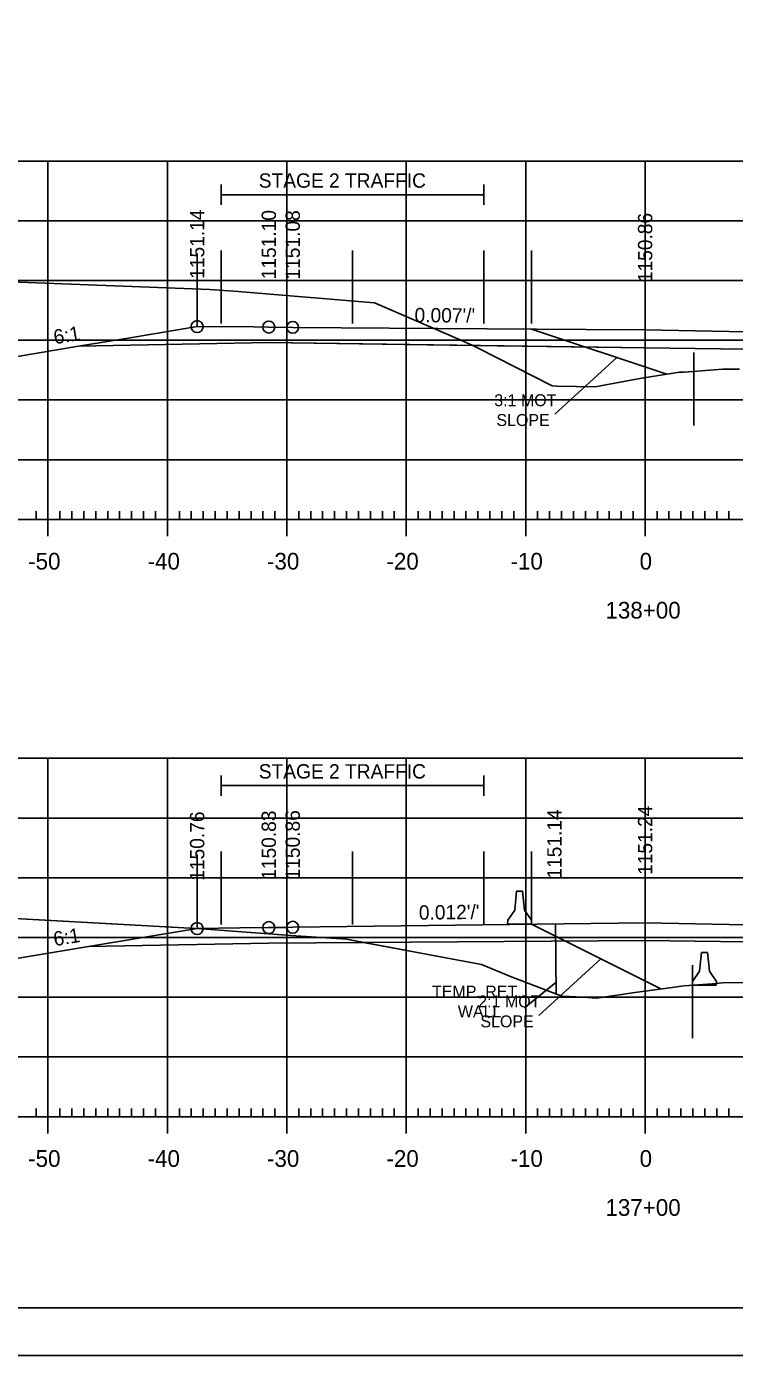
# Model space of a CAD drawing. Extents: x 1322838 to 1324533, y 339903 to 351025.
# Drawn here: x 1323651.9 to 1323711.2, y 342463.2 to 342574.4 of the extents above; entities that cross this region are included whole.
import ezdxf

# ---------------------------------------------------------------- set-up
doc = ezdxf.new("R2010")
doc.units = 0
for name, color, linetype in [('R_Alt Surface', 7, 'Continuous'), ('R_Axis', 7, 'Continuous'), ('R_Axis Annot', 7, 'Continuous'), ('R_Border', 7, 'Continuous'), ('R_Exist Surface', 7, 'Continuous'), ('R_Fin Surface', 7, 'Continuous'), ('R_Fin Surface Annot', 7, 'Continuous'), ('R_Grid', 7, 'Continuous'), ('R_MOT', 7, 'Continuous'), ('R_No Plot', 7, 'Continuous')]:
    doc.layers.add(name, color=color, linetype=linetype)

msp = doc.modelspace()

# ---------------------------------------------------------------- linework, layer by layer
at = {"layer": 'R_Alt Surface'}
for points in [[(1323656.28, 342547.65), (1323672.21, 342547.96), (1323703.72, 342547.52), (1323735.22, 342547.1), (1323746.31, 342546.88)], [(1323657.12, 342497.4), (1323672.21, 342497.7), (1323703.72, 342497.9), (1323735.22, 342497.48), (1323746.31, 342497.25)]]:
    msp.add_lwpolyline(points, dxfattribs=at)
at = {"layer": 'R_Axis'}
for p, q in [((1323652.72, 342533.16), (1323652.72, 342533.86)), ((1323653.72, 342531.76), (1323653.72, 342534.56)), ((1323654.72, 342533.16), (1323654.72, 342533.86)), ((1323655.72, 342533.16), (1323655.72, 342533.86)), ((1323656.72, 342533.16), (1323656.72, 342533.86)), ((1323657.72, 342533.16), (1323657.72, 342533.86)), ((1323658.72, 342533.16), (1323658.72, 342533.86)), ((1323659.72, 342533.16), (1323659.72, 342533.86)), ((1323660.72, 342533.16), (1323660.72, 342533.86)), ((1323661.72, 342533.16), (1323661.72, 342533.86)), ((1323662.72, 342533.16), (1323662.72, 342533.86)), ((1323663.72, 342531.76), (1323663.72, 342534.56)), ((1323664.72, 342533.16), (1323664.72, 342533.86)), ((1323665.72, 342533.16), (1323665.72, 342533.86)), ((1323666.72, 342533.16), (1323666.72, 342533.86)), ((1323667.72, 342533.16), (1323667.72, 342533.86)), ((1323668.72, 342533.16), (1323668.72, 342533.86)), ((1323669.72, 342533.16), (1323669.72, 342533.86)), ((1323670.72, 342533.16), (1323670.72, 342533.86)), ((1323671.72, 342533.16), (1323671.72, 342533.86)), ((1323672.72, 342533.16), (1323672.72, 342533.86)), ((1323673.72, 342531.76), (1323673.72, 342534.56)), ((1323674.72, 342533.16), (1323674.72, 342533.86)), ((1323675.72, 342533.16), (1323675.72, 342533.86)), ((1323676.72, 342533.16), (1323676.72, 342533.86)), ((1323677.72, 342533.16), (1323677.72, 342533.86)), ((1323678.72, 342533.16), (1323678.72, 342533.86)), ((1323679.72, 342533.16), (1323679.72, 342533.86)), ((1323680.72, 342533.16), (1323680.72, 342533.86)), ((1323681.72, 342533.16), (1323681.72, 342533.86)), ((1323682.72, 342533.16), (1323682.72, 342533.86)), ((1323683.72, 342531.76), (1323683.72, 342534.56)), ((1323684.72, 342533.16), (1323684.72, 342533.86)), ((1323685.72, 342533.16), (1323685.72, 342533.86)), ((1323686.72, 342533.16), (1323686.72, 342533.86)), ((1323687.72, 342533.16), (1323687.72, 342533.86)), ((1323688.72, 342533.16), (1323688.72, 342533.86)), ((1323689.72, 342533.16), (1323689.72, 342533.86)), ((1323690.72, 342533.16), (1323690.72, 342533.86)), ((1323691.72, 342533.16), (1323691.72, 342533.86)), ((1323692.72, 342533.16), (1323692.72, 342533.86)), ((1323693.72, 342531.76), (1323693.72, 342534.56)), ((1323694.72, 342533.16), (1323694.72, 342533.86)), ((1323695.72, 342533.16), (1323695.72, 342533.86)), ((1323696.72, 342533.16), (1323696.72, 342533.86)), ((1323697.72, 342533.16), (1323697.72, 342533.86)), ((1323698.72, 342533.16), (1323698.72, 342533.86)), ((1323699.72, 342533.16), (1323699.72, 342533.86)), ((1323700.72, 342533.16), (1323700.72, 342533.86)), ((1323701.72, 342533.16), (1323701.72, 342533.86)), ((1323702.72, 342533.16), (1323702.72, 342533.86)), ((1323703.72, 342531.76), (1323703.72, 342534.56)), ((1323704.72, 342533.16), (1323704.72, 342533.86)), ((1323705.72, 342533.16), (1323705.72, 342533.86)), ((1323706.72, 342533.16), (1323706.72, 342533.86)), ((1323707.72, 342533.16), (1323707.72, 342533.86)), ((1323708.72, 342533.16), (1323708.72, 342533.86)), ((1323709.72, 342533.16), (1323709.72, 342533.86)), ((1323710.72, 342533.16), (1323710.72, 342533.86)), ((1323563.72, 342533.16), (1323843.72, 342533.16)), ((1323652.72, 342483.16), (1323652.72, 342483.86)), ((1323653.72, 342481.76), (1323653.72, 342484.56)), ((1323654.72, 342483.16), (1323654.72, 342483.86)), ((1323655.72, 342483.16), (1323655.72, 342483.86)), ((1323656.72, 342483.16), (1323656.72, 342483.86)), ((1323657.72, 342483.16), (1323657.72, 342483.86)), ((1323658.72, 342483.16), (1323658.72, 342483.86)), ((1323659.72, 342483.16), (1323659.72, 342483.86)), ((1323660.72, 342483.16), (1323660.72, 342483.86)), ((1323661.72, 342483.16), (1323661.72, 342483.86)), ((1323662.72, 342483.16), (1323662.72, 342483.86)), ((1323663.72, 342481.76), (1323663.72, 342484.56)), ((1323664.72, 342483.16), (1323664.72, 342483.86)), ((1323665.72, 342483.16), (1323665.72, 342483.86)), ((1323666.72, 342483.16), (1323666.72, 342483.86)), ((1323667.72, 342483.16), (1323667.72, 342483.86)), ((1323668.72, 342483.16), (1323668.72, 342483.86)), ((1323669.72, 342483.16), (1323669.72, 342483.86)), ((1323670.72, 342483.16), (1323670.72, 342483.86)), ((1323671.72, 342483.16), (1323671.72, 342483.86)), ((1323672.72, 342483.16), (1323672.72, 342483.86)), ((1323673.72, 342481.76), (1323673.72, 342484.56)), ((1323674.72, 342483.16), (1323674.72, 342483.86)), ((1323675.72, 342483.16), (1323675.72, 342483.86)), ((1323676.72, 342483.16), (1323676.72, 342483.86)), ((1323677.72, 342483.16), (1323677.72, 342483.86)), ((1323678.72, 342483.16), (1323678.72, 342483.86)), ((1323679.72, 342483.16), (1323679.72, 342483.86)), ((1323680.72, 342483.16), (1323680.72, 342483.86)), ((1323681.72, 342483.16), (1323681.72, 342483.86)), ((1323682.72, 342483.16), (1323682.72, 342483.86)), ((1323683.72, 342481.76), (1323683.72, 342484.56)), ((1323684.72, 342483.16), (1323684.72, 342483.86)), ((1323685.72, 342483.16), (1323685.72, 342483.86)), ((1323686.72, 342483.16), (1323686.72, 342483.86)), ((1323687.72, 342483.16), (1323687.72, 342483.86)), ((1323688.72, 342483.16), (1323688.72, 342483.86)), ((1323689.72, 342483.16), (1323689.72, 342483.86)), ((1323690.72, 342483.16), (1323690.72, 342483.86)), ((1323691.72, 342483.16), (1323691.72, 342483.86)), ((1323692.72, 342483.16), (1323692.72, 342483.86)), ((1323693.72, 342481.76), (1323693.72, 342484.56)), ((1323694.72, 342483.16), (1323694.72, 342483.86)), ((1323695.72, 342483.16), (1323695.72, 342483.86)), ((1323696.72, 342483.16), (1323696.72, 342483.86)), ((1323697.72, 342483.16), (1323697.72, 342483.86)), ((1323698.72, 342483.16), (1323698.72, 342483.86)), ((1323699.72, 342483.16), (1323699.72, 342483.86)), ((1323700.72, 342483.16), (1323700.72, 342483.86)), ((1323701.72, 342483.16), (1323701.72, 342483.86)), ((1323702.72, 342483.16), (1323702.72, 342483.86)), ((1323703.72, 342481.76), (1323703.72, 342484.56)), ((1323704.72, 342483.16), (1323704.72, 342483.86)), ((1323705.72, 342483.16), (1323705.72, 342483.86)), ((1323706.72, 342483.16), (1323706.72, 342483.86)), ((1323707.72, 342483.16), (1323707.72, 342483.86)), ((1323708.72, 342483.16), (1323708.72, 342483.86)), ((1323709.72, 342483.16), (1323709.72, 342483.86)), ((1323710.72, 342483.16), (1323710.72, 342483.86)), ((1323563.72, 342483.16), (1323843.72, 342483.16))]:
    msp.add_line(p, q, dxfattribs=at)
at = {"layer": 'R_Axis Annot'}
for p, q in [((1323668.21, 342561.2), (1323668.21, 342559.49)), ((1323690.21, 342561.2), (1323690.21, 342559.49)), ((1323668.21, 342560.34), (1323690.21, 342560.34)), ((1323668.21, 342511.73), (1323668.21, 342510.03)), ((1323690.21, 342511.73), (1323690.21, 342510.03)), ((1323668.21, 342510.88), (1323690.21, 342510.88))]:
    msp.add_line(p, q, dxfattribs=at)
at = {"layer": 'R_Border'}
msp.add_line((1323861.9, 342467.16), (1323545.72, 342467.16), dxfattribs=at)
at = {"layer": 'R_Exist Surface'}
for points in [[(1323641.16, 342553.41), (1323667.28, 342552.42), (1323669.64, 342552.24), (1323681.06, 342551.3), (1323688.03, 342548.28), (1323689.24, 342547.76), (1323689.74, 342547.49), (1323695.94, 342544.34), (1323696.32, 342544.31), (1323699.56, 342544.26), (1323699.98, 342544.33), (1323703.29, 342544.97), (1323706.24, 342545.42), (1323706.61, 342545.48), (1323706.98, 342545.5), (1323710.24, 342545.74), (1323711.62, 342545.75)], [(1323618.05, 342501.56), (1323666.61, 342498.89), (1323674.05, 342498.33), (1323678.71, 342498.01), (1323686.15, 342496.64), (1323690.02, 342495.89), (1323692.45, 342494.9), (1323696.74, 342493.25), (1323698.57, 342493.17), (1323699.66, 342493.09), (1323701.78, 342493.4), (1323702.67, 342493.53), (1323705.57, 342493.93), (1323707, 342494.11), (1323709.34, 342494.29), (1323710.23, 342494.36), (1323713.84, 342494.42)]]:
    msp.add_lwpolyline(points, dxfattribs=at)
at = {"layer": 'R_Fin Surface'}
for points in [[(1323644.22, 342545.63), (1323656.28, 342547.65), (1323660.59, 342548.36), (1323664.56, 342549.02), (1323666.21, 342549.3), (1323670.95, 342549.27), (1323672.21, 342549.26), (1323674.21, 342549.24), (1323686.36, 342549.15), (1323698.78, 342549.06), (1323703.72, 342549.02), (1323730.44, 342548.49), (1323733.22, 342548.43), (1323735.15, 342548.39), (1323735.22, 342548.39), (1323740.06, 342548.2), (1323741.22, 342548.15), (1323744.27, 342547.39), (1323746.31, 342546.88), (1323755.52, 342544.57), (1323761.52, 342543.07), (1323763.22, 342542.65), (1323764.96, 342543.23), (1323767.53, 342544.09)], [(1323626.71, 342501.08), (1323644.21, 342495.25), (1323657.12, 342497.4), (1323666.21, 342498.91), (1323669.79, 342498.96), (1323672.21, 342498.99), (1323673.82, 342499.01), (1323674.21, 342499.02), (1323703.72, 342499.4), (1323733.22, 342498.81), (1323734.34, 342498.79), (1323735.22, 342498.77), (1323738.72, 342498.63), (1323741.22, 342498.53), (1323746.31, 342497.25), (1323763.22, 342493.03), (1323763.32, 342492.99)]]:
    msp.add_lwpolyline(points, dxfattribs=at)
at = {"layer": 'R_Grid'}
for p, q in [((1323563.72, 342563.16), (1323843.72, 342563.16)), ((1323653.72, 342533.16), (1323653.72, 342563.16)), ((1323663.72, 342533.16), (1323663.72, 342563.16)), ((1323673.72, 342533.16), (1323673.72, 342563.16)), ((1323683.72, 342533.16), (1323683.72, 342563.16)), ((1323693.72, 342533.16), (1323693.72, 342563.16)), ((1323703.72, 342533.16), (1323703.72, 342563.16)), ((1323563.72, 342558.16), (1323843.72, 342558.16)), ((1323563.72, 342553.16), (1323843.72, 342553.16)), ((1323563.72, 342548.16), (1323843.72, 342548.16)), ((1323563.72, 342543.16), (1323843.72, 342543.16)), ((1323563.72, 342538.16), (1323843.72, 342538.16)), ((1323563.72, 342533.16), (1323843.72, 342533.16)), ((1323563.72, 342513.16), (1323843.72, 342513.16)), ((1323653.72, 342483.16), (1323653.72, 342513.16)), ((1323663.72, 342483.16), (1323663.72, 342513.16)), ((1323673.72, 342483.16), (1323673.72, 342513.16)), ((1323683.72, 342483.16), (1323683.72, 342513.16)), ((1323693.72, 342483.16), (1323693.72, 342513.16)), ((1323703.72, 342483.16), (1323703.72, 342513.16)), ((1323563.72, 342508.16), (1323843.72, 342508.16)), ((1323563.72, 342503.16), (1323843.72, 342503.16)), ((1323563.72, 342498.16), (1323843.72, 342498.16)), ((1323563.72, 342493.16), (1323843.72, 342493.16)), ((1323563.72, 342488.16), (1323843.72, 342488.16)), ((1323563.72, 342483.16), (1323843.72, 342483.16))]:
    msp.add_line(p, q, dxfattribs=at)
at = {"layer": 'R_MOT'}
for p, q in [((1323694.21, 342549.09), (1323705.55, 342545.31)), ((1323696.16, 342541.96), (1323701.35, 342546.71)), ((1323692.8, 342500.44), (1323692.96, 342502.03)), ((1323693.21, 342502.03), (1323692.96, 342502.03)), ((1323693.46, 342502.03), (1323693.21, 342502.03)), ((1323693.63, 342500.44), (1323693.46, 342502.03)), ((1323692.22, 342499.61), (1323692.8, 342500.44)), ((1323694.22, 342499.61), (1323693.63, 342500.44)), ((1323692.21, 342499.28), (1323692.22, 342499.61)), ((1323694.21, 342499.28), (1323694.22, 342499.61)), ((1323694.21, 342499.28), (1323692.21, 342499.28)), ((1323708.26, 342495.33), (1323708.43, 342496.91)), ((1323708.68, 342496.91), (1323708.43, 342496.91)), ((1323708.93, 342496.91), (1323708.68, 342496.91)), ((1323709.1, 342495.33), (1323708.93, 342496.91)), ((1323707.69, 342494.49), (1323708.26, 342495.33)), ((1323709.69, 342494.49), (1323709.1, 342495.33)), ((1323696.25, 342494.39), (1323693.62, 342492.27)), ((1323707.68, 342494.16), (1323707.69, 342494.49)), ((1323709.68, 342494.16), (1323707.68, 342494.16)), ((1323709.68, 342494.16), (1323709.69, 342494.49))]:
    msp.add_line(p, q, dxfattribs=at)
msp.add_lwpolyline([(1323696.22, 342499.3), (1323696.26, 342493.43)], dxfattribs=at)
at = {"layer": 'R_No Plot'}
for p, q in [((1323666.21, 342555.42), (1323666.21, 342549.32)), ((1323668.21, 342555.68), (1323668.21, 342549.57)), ((1323679.21, 342555.68), (1323679.21, 342549.57)), ((1323690.21, 342555.68), (1323690.21, 342549.57)), ((1323694.21, 342555.68), (1323694.21, 342549.57)), ((1323707.8, 342547.13), (1323707.8, 342541.03)), ((1323666.21, 342505.1), (1323666.21, 342498.99)), ((1323668.21, 342505.36), (1323668.21, 342499.25)), ((1323679.21, 342505.36), (1323679.21, 342499.25)), ((1323690.21, 342505.36), (1323690.21, 342499.25)), ((1323694.21, 342505.36), (1323694.21, 342499.25)), ((1323694.21, 342499.28), (1323705.04, 342493.86)), ((1323694.82, 342491.62), (1323700.01, 342496.38)), ((1323707.68, 342495.84), (1323707.68, 342489.73)), ((1323533.31, 342463.18), (1323866.65, 342463.18))]:
    msp.add_line(p, q, dxfattribs=at)
for points in [[(1323533.31, 342676.51), (1323866.65, 342676.51), (1323866.65, 342463.18), (1323533.31, 342463.18)], [(1323779.64, 342672.62), (1323799.26, 342672.62), (1323799.26, 342662.74), (1323815.37, 342662.74), (1323838.57, 342662.74), (1323838.57, 342630.07), (1323861.77, 342630.07), (1323861.9, 342467.16), (1323545.72, 342467.16), (1323545.72, 342672.62)], [(1323618.26, 342554.29), (1323641.16, 342553.41), (1323667.28, 342552.42), (1323669.64, 342552.24), (1323681.06, 342551.3), (1323688.03, 342548.28), (1323689.24, 342547.76), (1323689.3, 342547.72), (1323672.21, 342547.96), (1323656.28, 342547.65), (1323644.22, 342545.63), (1323632.44, 342549.56), (1323618.26, 342554.29)], [(1323626.71, 342501.08), (1323666.61, 342498.89), (1323674.05, 342498.33), (1323678.71, 342498.01), (1323680.14, 342497.75), (1323672.21, 342497.7), (1323657.12, 342497.4), (1323644.21, 342495.25), (1323626.71, 342501.08)]]:
    msp.add_lwpolyline(points, close=True, dxfattribs=at)
for points in [[(1323735.22, 342547.1), (1323703.72, 342547.52), (1323689.3, 342547.72), (1323689.74, 342547.49), (1323695.94, 342544.34), (1323696.32, 342544.31), (1323699.56, 342544.26), (1323699.98, 342544.33), (1323703.29, 342544.97), (1323706.24, 342545.42), (1323706.61, 342545.48), (1323706.98, 342545.5), (1323710.24, 342545.74), (1323711.62, 342545.75)], [(1323735.22, 342497.48), (1323703.72, 342497.9), (1323680.14, 342497.75), (1323686.15, 342496.64), (1323690.02, 342495.89), (1323692.45, 342494.9), (1323696.74, 342493.25), (1323698.57, 342493.17), (1323699.66, 342493.09), (1323701.78, 342493.4), (1323702.67, 342493.53), (1323705.57, 342493.93), (1323707, 342494.11), (1323709.34, 342494.29), (1323710.23, 342494.36), (1323713.84, 342494.42)]]:
    msp.add_lwpolyline(points, dxfattribs=at)
for centre in [(1323666.21, 342549.3), (1323666.21, 342549.3), (1323672.21, 342549.26), (1323672.21, 342549.26), (1323674.21, 342549.24), (1323674.21, 342549.24), (1323666.21, 342498.91), (1323666.21, 342498.91), (1323672.21, 342498.99), (1323672.21, 342498.99), (1323674.21, 342499.02), (1323674.21, 342499.02)]:
    msp.add_circle(centre, 0.5, dxfattribs=at)

# ---------------------------------------------------------------- texts
at = {"layer": 'R_Axis Annot'}
for s, height, p in [('STAGE 2 TRAFFIC', 1.2, (1323671.37, 342560.93)), ('-50', 1.4, (1323652.06, 342528.96)), ('-40', 1.4, (1323662.06, 342528.96)), ('-30', 1.4, (1323672.06, 342528.96)), ('-20', 1.4, (1323682.06, 342528.96)), ('-10', 1.4, (1323692.45, 342528.96)), ('0', 1.4, (1323703.26, 342528.96)), ('138+00', 1.4, (1323700.4, 342524.86)), ('STAGE 2 TRAFFIC', 1.2, (1323671.37, 342511.47)), ('-50', 1.4, (1323652.06, 342478.96)), ('-40', 1.4, (1323662.06, 342478.96)), ('-30', 1.4, (1323672.06, 342478.96)), ('-20', 1.4, (1323682.06, 342478.96)), ('-10', 1.4, (1323692.45, 342478.96)), ('0', 1.4, (1323703.26, 342478.96)), ('137+00', 1.4, (1323700.4, 342474.86))]:
    msp.add_text(s, height=height, dxfattribs=at).set_placement(p)
at = {"layer": 'R_Fin Surface Annot'}
for s, rotation, p in [('1151.14', 90, (1323666.81, 342553.3)), ('1151.10', 90, (1323672.81, 342553.26)), ('1151.08', 90, (1323674.81, 342553.24)), ('1150.86', 90, (1323704.32, 342553.02)), ("0.007'/'", 359.5707, (1323684.41, 342549.67)), ('6:1', 9.461, (1323654.29, 342547.82)), ('1150.76', 90, (1323666.81, 342502.91)), ('1150.83', 90, (1323672.81, 342502.99)), ('1150.86', 90, (1323674.81, 342503.02)), ('1151.24', 90, (1323704.32, 342503.4)), ("0.012'/'", 0.7384, (1323684.78, 342499.65)), ('6:1', 9.4606, (1323654.28, 342497.43))]:
    msp.add_text(s, height=1.2, rotation=rotation, dxfattribs=at).set_placement(p)
at = {"layer": 'R_MOT'}
for s, p in [('3:1 MOT', (1323691.09, 342542.64)), ('SLOPE', (1323691.27, 342540.98)), ('TEMP. RET.', (1323685.88, 342493.13)), ('WALL', (1323688.04, 342491.47))]:
    msp.add_text(s, height=1, dxfattribs=at).set_placement(p)
at = {"layer": 'R_No Plot'}
msp.add_text('1151.14', height=1.2, rotation=90, dxfattribs=at).set_placement((1323696.72, 342503.09))
for s, p in [('2:1 MOT', (1323689.75, 342492.31)), ('SLOPE', (1323689.93, 342490.64))]:
    msp.add_text(s, height=1, dxfattribs=at).set_placement(p)

doc.saveas('drawing.dxf')
